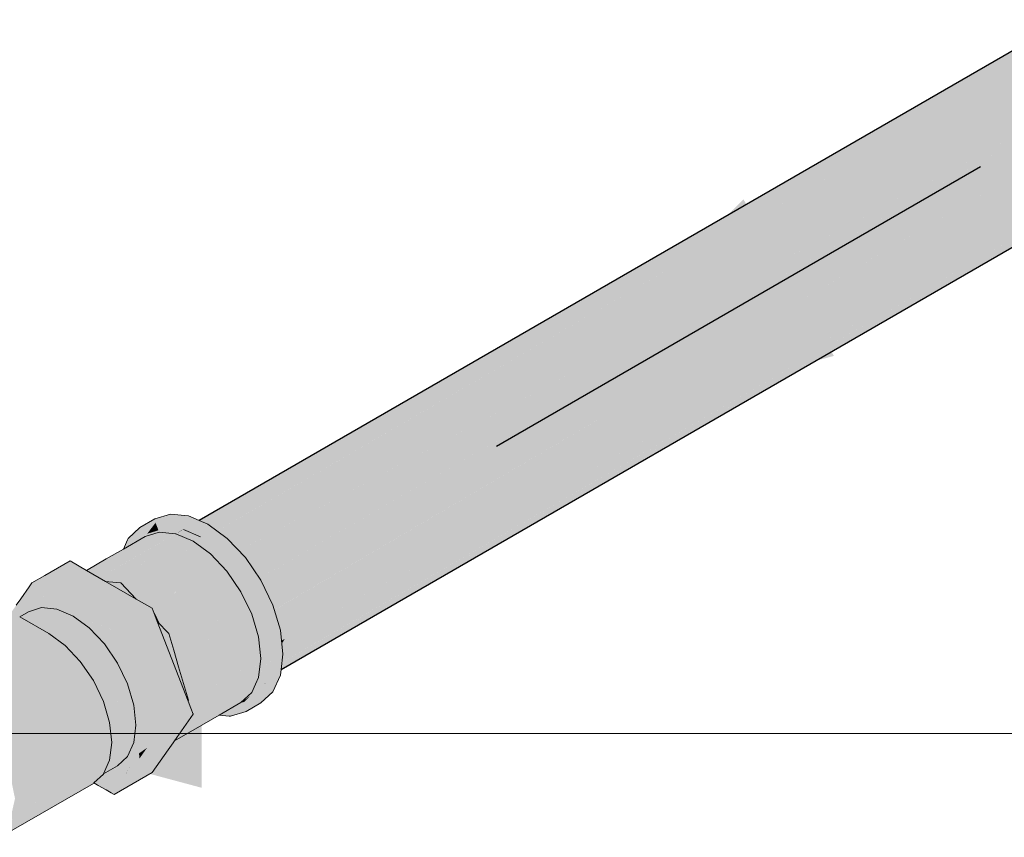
# Model space of a CAD drawing. Header units: millimetres. Extents: x 2 to 902, y -447 to 199.
# Tile 274 of 656: x 95.532 to 96.236, y 38.44 to 39.025. Entities that reach past the tile are written whole.
import ezdxf

# ---------------------------------------------------------------- set-up
doc = ezdxf.new("R2010")
doc.units = ezdxf.units.MM
doc.header["$MEASUREMENT"] = 0
for name, color, linetype, lineweight in [('AF-Condutos', 4, 'Continuous', 25), ('AF-Registro', 9, 'Continuous', 18), ('AF-Sentido conduto', 9, 'Continuous', 30), ('Cotas', 1, 'Continuous', 0)]:
    doc.layers.add(name, color=color, linetype=linetype, lineweight=lineweight)

msp = doc.modelspace()

# ---------------------------------------------------------------- hatches: boundary and pattern name
at = {"layer": 'AF-Condutos', "linetype": 'Continuous'}
for points in [[(96.28352, 39.02488), (95.66026, 38.66652), (95.66173, 38.66589)], [(96.24748, 38.99181), (96.24471, 38.99021), (95.67504, 38.66023), (96.24457, 38.98904), (95.67305, 38.65908), (95.67332, 38.65888), (96.24192, 38.96733), (96.24965, 38.97153), (96.31855, 39.0089), (96.30064, 39.02142), (96.24759, 38.99079), (96.30064, 39.02142), (96.28352, 39.02488), (96.24625, 39.00336)], [(96.27014, 39.01869), (96.24652, 39.00506), (96.24609, 39.00481), (95.66019, 38.66654), (95.66026, 38.66652), (96.24624, 39.00344), (96.24633, 39.0035)], [(95.67476, 38.65967), (95.67332, 38.65888), (95.68038, 38.65373), (95.68851, 38.64515), (95.69054, 38.64632), (96.31855, 39.0089)], [(95.68871, 38.64494), (96.33414, 38.98951), (96.31855, 39.0089), (95.68851, 38.64515)], [(96.24748, 38.99181), (96.24628, 39.00308), (96.24625, 39.00336), (95.66174, 38.66588), (95.66206, 38.66575), (96.24472, 38.99027)], [(95.6631, 38.66633), (95.66206, 38.66575), (95.66649, 38.66386), (95.67304, 38.65909), (95.67502, 38.66024), (96.24748, 38.99181)], [(95.68966, 38.64544), (95.68871, 38.64494), (95.69334, 38.64006), (95.70339, 38.62534), (95.7059, 38.6268), (96.33414, 38.98951)], [(95.70354, 38.62513), (96.34473, 38.96658), (96.33414, 38.98951), (95.70339, 38.62534)], [(96.33414, 38.9152), (96.34473, 38.9259), (96.34847, 38.94408), (96.34473, 38.96658), (96.25879, 38.92081), (96.22689, 38.90383), (95.71758, 38.60456), (96.22931, 38.90359), (95.71758, 38.60456), (95.71454, 38.60279), (95.71456, 38.60275), (95.71762, 38.60451), (96.23471, 38.90306), (96.26263, 38.91918), (96.23471, 38.90306), (95.70737, 38.5986), (96.26652, 38.89991), (96.28478, 38.90975), (96.26652, 38.89991), (96.26767, 38.8998), (96.27119, 38.89945), (96.28722, 38.90871), (96.27119, 38.89945), (96.26767, 38.8998), (96.26652, 38.89991), (95.71112, 38.5761), (96.29293, 38.89731), (96.30212, 38.90238), (96.29293, 38.89731), (95.71946, 38.56493), (96.2933, 38.89727), (95.71946, 38.5649), (96.29487, 38.89712), (96.30319, 38.90192), (96.29487, 38.89712), (95.71946, 38.5649), (95.71945, 38.56481), (96.30131, 38.89648), (96.30758, 38.90005), (96.30138, 38.89647), (95.71886, 38.55996), (96.30166, 38.89644), (96.30777, 38.89997)], [(95.71757, 38.60459), (96.22689, 38.90383), (95.70679, 38.62686), (95.70375, 38.62524), (95.70354, 38.62513), (95.70445, 38.62379), (95.70696, 38.61857), (95.71072, 38.61074), (95.70693, 38.62017), (95.71072, 38.61074), (95.71299, 38.60602), (95.71021, 38.61536), (95.71299, 38.60602), (95.71403, 38.60251), (95.71453, 38.6028)], [(95.7203, 38.58145), (96.26652, 38.89991), (95.71668, 38.60362), (95.71411, 38.60223), (95.71548, 38.59765), (95.71836, 38.58796), (95.71913, 38.58077)], [(96.30758, 38.90005), (95.71945, 38.56481), (95.71886, 38.55997)], [(95.72074, 38.56567), (96.29293, 38.89731), (95.72152, 38.58184), (95.71939, 38.57825), (95.71941, 38.57811), (95.72018, 38.57086), (95.71946, 38.56493)], [(95.72152, 38.58184), (95.71915, 38.58053), (95.71939, 38.57825)]]:
    msp.add_hatch(color=151, dxfattribs=at).paths.add_polyline_path(points)
at = {"layer": 'AF-Registro', "linetype": 'Continuous'}
for points in [[(95.61788, 38.66148), (95.62155, 38.65512), (95.62901, 38.66491), (95.63012, 38.66205), (95.63109, 38.65953), (95.63705, 38.66136), (95.63109, 38.65953), (95.627, 38.65826), (95.62301, 38.65703), (95.62545, 38.65737), (95.6316, 38.65822), (95.6433, 38.65706), (95.63752, 38.66132), (95.6433, 38.65706), (95.63907, 38.66116), (95.63843, 38.66179), (95.63907, 38.66116), (95.6433, 38.65706), (95.64357, 38.65695), (95.64381, 38.65709), (95.64899, 38.6601), (95.64875, 38.6602), (95.64207, 38.66304), (95.64253, 38.66082), (95.6421, 38.66292), (95.64195, 38.66363), (95.64207, 38.66304), (95.64875, 38.6602), (95.64899, 38.6601), (95.64912, 38.66017), (95.64955, 38.6604), (95.65537, 38.66376), (95.64955, 38.6604), (95.65585, 38.65772), (95.68038, 38.65373), (95.66649, 38.66386), (95.66019, 38.66654), (95.65259, 38.66977), (95.63964, 38.67106), (95.62852, 38.66762)], [(95.60896, 38.6527), (95.60599, 38.64613), (95.60897, 38.64786), (95.60923, 38.64801), (95.61221, 38.64973), (95.61237, 38.64981), (95.61482, 38.65123), (95.60983, 38.65297), (95.60934, 38.65282), (95.60983, 38.65297), (95.61482, 38.65123), (95.6159, 38.65484), (95.61385, 38.64797), (95.62155, 38.65512), (95.62084, 38.65636), (95.61788, 38.66148), (95.60935, 38.65357)], [(95.62761, 38.65861), (95.62801, 38.65857), (95.63109, 38.65953), (95.63075, 38.66043), (95.62805, 38.65887), (95.63075, 38.66043), (95.62901, 38.66491), (95.62445, 38.65893), (95.62301, 38.65703), (95.627, 38.65826), (95.62801, 38.65857)], [(95.64381, 38.65709), (95.65472, 38.65766), (95.65585, 38.65772), (95.6504, 38.66004), (95.64955, 38.6604), (95.64914, 38.66016), (95.64901, 38.66009)], [(95.62251, 38.65541), (95.62155, 38.65512), (95.60599, 38.64613), (95.59366, 38.63901), (95.57953, 38.63086), (95.58159, 38.62967), (95.58171, 38.6296), (95.58848, 38.63421), (95.58171, 38.6296), (95.58178, 38.62956), (95.58712, 38.63295), (95.58178, 38.62956), (95.58187, 38.62951), (95.58594, 38.63185), (95.60522, 38.64444), (95.58594, 38.63185), (95.60434, 38.64248), (95.58187, 38.62951), (95.58468, 38.62789), (95.58729, 38.62638), (95.621, 38.60692), (95.62361, 38.60541), (95.6266, 38.60368), (95.62755, 38.60126), (95.62763, 38.60104), (95.62839, 38.60037), (95.62979, 38.60184), (95.62614, 38.60487), (95.62979, 38.60184), (95.62839, 38.60037), (95.62984, 38.60182), (95.66972, 38.6416), (95.6684, 38.64257), (95.62193, 38.61574), (95.61669, 38.61271), (95.65585, 38.65172), (95.64449, 38.65655), (95.60414, 38.62187), (95.59159, 38.62721), (95.59949, 38.63177), (95.6433, 38.65706), (95.6329, 38.65809), (95.63272, 38.65811), (95.60044, 38.63385), (95.63374, 38.65888), (95.6316, 38.65822), (95.62323, 38.65564)], [(95.64367, 38.65702), (95.6433, 38.65706), (95.59645, 38.62999), (95.59159, 38.62721), (95.59186, 38.62709), (95.5966, 38.62983)], [(95.6437, 38.65702), (95.59186, 38.62709), (95.60414, 38.62187)], [(95.60414, 38.62187), (95.64449, 38.65655), (95.6436, 38.65693)], [(95.62301, 38.65703), (95.62155, 38.65512), (95.6316, 38.65822)], [(95.64357, 38.65695), (95.65585, 38.65172), (95.65585, 38.65582), (95.64411, 38.65698), (95.6437, 38.65702)], [(95.64367, 38.65702), (95.64779, 38.65938), (95.64875, 38.6602)], [(95.6437, 38.65702), (95.64411, 38.65698), (95.64827, 38.65725), (95.65472, 38.65766), (95.64818, 38.65732), (95.64381, 38.65709)], [(95.64411, 38.65698), (95.64935, 38.65646), (95.65585, 38.65582), (95.65585, 38.65718), (95.65585, 38.65172), (95.6684, 38.64257), (95.66974, 38.64759), (95.6706, 38.64808), (95.67342, 38.64971), (95.6613, 38.65487), (95.65762, 38.65643), (95.6613, 38.65487), (95.67342, 38.64971), (95.65993, 38.65586), (95.67342, 38.64971), (95.68038, 38.65373), (95.65782, 38.6574), (95.65585, 38.65772), (95.65475, 38.65765), (95.64828, 38.65724)], [(95.64901, 38.66009), (95.64779, 38.65938), (95.65585, 38.65172), (95.6613, 38.65487)], [(95.67247, 38.64672), (95.69334, 38.64006), (95.68038, 38.65373), (95.6706, 38.64808), (95.66974, 38.64759), (95.66932, 38.64599), (95.6684, 38.64257), (95.67395, 38.63921), (95.6827, 38.63391), (95.68725, 38.62267), (95.69014, 38.61552), (95.69265, 38.61697), (95.69381, 38.61764), (95.69804, 38.61508), (95.71299, 38.60602), (95.70445, 38.62379), (95.69559, 38.61867), (95.68775, 38.63013), (95.68632, 38.63223), (95.68775, 38.63013), (95.69559, 38.61867), (95.69809, 38.62011), (95.68686, 38.63198), (95.68554, 38.63336), (95.68686, 38.63198), (95.69809, 38.62011), (95.70445, 38.62379), (95.69334, 38.64006), (95.68447, 38.63493), (95.6842, 38.63478), (95.68679, 38.63627), (95.67385, 38.64571), (95.68679, 38.63627), (95.69334, 38.64006), (95.67308, 38.64652)], [(95.62427, 38.61987), (95.65731, 38.6511), (95.65585, 38.65172), (95.62391, 38.61991), (95.61669, 38.61271)], [(95.61669, 38.61271), (95.6684, 38.64257), (95.65705, 38.65085)], [(95.62839, 38.60037), (95.69198, 38.61768), (95.6801, 38.63022), (95.66951, 38.64139)], [(95.6801, 38.63022), (95.69014, 38.61552), (95.6827, 38.63391), (95.6684, 38.64257)], [(95.44442, 38.61436), (95.39455, 38.59686), (95.49188, 38.58991), (95.49776, 38.58949), (95.4995, 38.58937), (95.50523, 38.58896), (95.50467, 38.59097), (95.49972, 38.60889), (95.49912, 38.60895), (95.4982, 38.60904), (95.49912, 38.60895), (95.49972, 38.60889), (95.49924, 38.61063), (95.49972, 38.60889), (95.50468, 38.59097), (95.4998, 38.60888), (95.49935, 38.61052), (95.49981, 38.60888), (95.49999, 38.60886), (95.49981, 38.60888), (95.5048, 38.59101), (95.50669, 38.59159), (95.50242, 38.60261), (95.50116, 38.60874), (95.50113, 38.60887), (95.50129, 38.60873), (95.51773, 38.59499), (95.50643, 38.60822), (95.51773, 38.59499), (95.52273, 38.59654), (95.51773, 38.59499), (95.50129, 38.60873), (95.51719, 38.59483), (95.51988, 38.59247), (95.51719, 38.59483), (95.50128, 38.60873), (95.51649, 38.59461), (95.50128, 38.60873), (95.50113, 38.60887), (95.50117, 38.60874), (95.50681, 38.59163), (95.50669, 38.59159), (95.50753, 38.58943), (95.50669, 38.59159), (95.5048, 38.59101), (95.4998, 38.60888), (95.50468, 38.59097), (95.50523, 38.58896), (95.49188, 38.58991), (95.48345, 38.54589), (95.48339, 38.54557), (95.48373, 38.54577), (95.48463, 38.54629), (95.48931, 38.54899), (95.51088, 38.56145), (95.50798, 38.57555), (95.51088, 38.56145), (95.51702, 38.56499), (95.51252, 38.57657), (95.51116, 38.58008), (95.51252, 38.57657), (95.51702, 38.56499), (95.48931, 38.54899), (95.48339, 38.54557), (95.48571, 38.54388), (95.49504, 38.53707), (95.51752, 38.56369), (95.49504, 38.53707), (95.5059, 38.52561), (95.52238, 38.49706), (95.53953, 38.50696), (95.53775, 38.50593), (95.54056, 38.50431), (95.53775, 38.50593), (95.52238, 38.49706), (95.54095, 38.50331), (95.54157, 38.50373), (95.54095, 38.50331), (95.5418, 38.5036), (95.52238, 38.49706), (95.52842, 38.46757), (95.52688, 38.48192), (95.52842, 38.46757), (95.52424, 38.44917), (95.52934, 38.45642), (95.52688, 38.455), (95.57643, 38.48361), (95.57296, 38.48561), (95.56631, 38.48945), (95.55912, 38.4936), (95.55311, 38.49706), (95.55912, 38.4936), (95.56631, 38.48945), (95.57296, 38.48561), (95.57643, 38.48361), (95.52934, 38.45642), (95.52742, 38.45368), (95.52816, 38.45175), (95.52895, 38.44974), (95.52816, 38.45175), (95.52742, 38.45368), (95.52424, 38.44917), (95.52302, 38.44743), (95.52267, 38.44693), (95.52238, 38.44506), (95.52902, 38.44955), (95.57799, 38.4827), (95.52309, 38.44554), (95.58273, 38.47997), (95.52309, 38.44554), (95.52238, 38.44506), (95.52244, 38.4466), (95.52238, 38.44652), (95.52129, 38.44496), (95.52065, 38.44406), (95.51943, 38.44231), (95.51769, 38.43984), (95.58451, 38.47842), (95.58279, 38.47993), (95.58292, 38.48008), (95.58279, 38.47993), (95.58451, 38.47842), (95.58486, 38.47874), (95.59167, 38.48506), (95.59171, 38.48515), (95.59617, 38.495), (95.59771, 38.50757), (95.59617, 38.52192), (95.59167, 38.53706), (95.53507, 38.51847), (95.51523, 38.51196), (95.53507, 38.51847), (95.5335, 38.52251), (95.52926, 38.53344), (95.52747, 38.53806), (95.52557, 38.54294), (95.52184, 38.55255), (95.51977, 38.55789), (95.52184, 38.55255), (95.52557, 38.54294), (95.52747, 38.53806), (95.52926, 38.53344), (95.5335, 38.52251), (95.53507, 38.51847), (95.59167, 38.53706), (95.58451, 38.55196), (95.57518, 38.56561), (95.56432, 38.57707), (95.55267, 38.58557), (95.51682, 38.58813), (95.50779, 38.58878), (95.51945, 38.59186), (95.50779, 38.58878), (95.5155, 38.58823), (95.51784, 38.58958), (95.52035, 38.59103), (95.52086, 38.59132), (95.52206, 38.59202), (95.52712, 38.59493), (95.52206, 38.59202), (95.52086, 38.59132), (95.52035, 38.59103), (95.51784, 38.58958), (95.5155, 38.58823), (95.51682, 38.58813), (95.52402, 38.58762), (95.55267, 38.58557), (95.53179, 38.59763), (95.52987, 38.59874), (95.52589, 38.60103), (95.50934, 38.60794), (95.52589, 38.60103), (95.51489, 38.60739), (95.49962, 38.6162), (95.49925, 38.61079), (95.49855, 38.61257), (95.49825, 38.61154), (95.49753, 38.6091), (95.49825, 38.61154), (95.49855, 38.61257), (95.49673, 38.61726), (95.49855, 38.61257), (95.49925, 38.61079), (95.49962, 38.6162), (95.49654, 38.61798), (95.49652, 38.6178), (95.49603, 38.61361), (95.49652, 38.61782), (95.49585, 38.61377), (95.49552, 38.6093), (95.49585, 38.61377), (95.49537, 38.60932), (95.49412, 38.59753), (95.49537, 38.60932), (95.49511, 38.60934), (95.49341, 38.59911), (95.49275, 38.60958), (95.48848, 38.61), (95.48718, 38.61013), (95.46786, 38.61204), (95.48718, 38.61013), (95.48848, 38.61), (95.49275, 38.60958), (95.48587, 38.61577), (95.49275, 38.60958), (95.49341, 38.59911), (95.49511, 38.60934), (95.49537, 38.60932), (95.49585, 38.61377), (95.49227, 38.61709), (95.49585, 38.61377), (95.49652, 38.61782), (95.49646, 38.61796), (95.49654, 38.61798), (95.49643, 38.61804), (95.48272, 38.62596), (95.48073, 38.62711), (95.46384, 38.63686), (95.42772, 38.61601), (95.39455, 38.59686)], [(95.55959, 38.62627), (95.54056, 38.6219), (95.55772, 38.61826), (95.62006, 38.60507), (95.6266, 38.60368), (95.61842, 38.60679), (95.6266, 38.60368), (95.61505, 38.61035), (95.56984, 38.62526), (95.61505, 38.61035), (95.59324, 38.62295), (95.57953, 38.63086), (95.56781, 38.63763), (95.54981, 38.62724), (95.54056, 38.6219)], [(95.58729, 38.62638), (95.57989, 38.62836), (95.62839, 38.60037)], [(95.52779, 38.60372), (95.52589, 38.60103), (95.52958, 38.5989), (95.52987, 38.59874), (95.53302, 38.59991), (95.54018, 38.60256), (95.53285, 38.60003), (95.54018, 38.60256), (95.54056, 38.6027), (95.53977, 38.60299), (95.54056, 38.6027), (95.54023, 38.60251), (95.54056, 38.60216), (95.54023, 38.60251), (95.54056, 38.6027), (95.54019, 38.60255), (95.53321, 38.59977), (95.54018, 38.60256), (95.53302, 38.59991), (95.52987, 38.59874), (95.53179, 38.59763), (95.53422, 38.59903), (95.53812, 38.60129), (95.54056, 38.60204), (95.54065, 38.60207), (95.54659, 38.60425), (95.54056, 38.60204), (95.54744, 38.60416), (95.54858, 38.60453), (95.55219, 38.60569), (95.54845, 38.60473), (95.55219, 38.60569), (95.54926, 38.60693), (95.54789, 38.60555), (95.54764, 38.60592), (95.54789, 38.60555), (95.54926, 38.60693), (95.55219, 38.60569), (95.54859, 38.60452), (95.54744, 38.60416), (95.54894, 38.60402), (95.55545, 38.60337), (95.55227, 38.60565), (95.55545, 38.60337), (95.5583, 38.60309), (95.56801, 38.59896), (95.56996, 38.59813), (95.57531, 38.59628), (95.58159, 38.59411), (95.58877, 38.59162), (95.59738, 38.58865), (95.58875, 38.59168), (95.59738, 38.58865), (95.59935, 38.58795), (95.59722, 38.58918), (95.58862, 38.59194), (95.58151, 38.59422), (95.58862, 38.59194), (95.59722, 38.58918), (95.58858, 38.59203), (95.58139, 38.5944), (95.57515, 38.59645), (95.58139, 38.5944), (95.58858, 38.59203), (95.59722, 38.58918), (95.58855, 38.59208), (95.58133, 38.59449), (95.58855, 38.59208), (95.59722, 38.58918), (95.58715, 38.595), (95.57696, 38.60088), (95.57501, 38.5966), (95.56958, 38.59841), (95.56859, 38.59913), (95.56958, 38.59841), (95.57501, 38.5966), (95.5722, 38.59956), (95.57175, 38.60004), (95.56995, 38.60194), (95.56392, 38.60253), (95.54758, 38.61445), (95.56392, 38.60253), (95.56995, 38.60194), (95.57175, 38.60004), (95.5722, 38.59956), (95.57501, 38.5966), (95.57696, 38.60088), (95.5762, 38.60132), (95.5637, 38.60854), (95.54056, 38.6219), (95.54507, 38.61628), (95.55432, 38.60478), (95.55335, 38.60599), (95.5511, 38.60878), (95.54848, 38.60727), (95.54721, 38.60654), (95.54848, 38.60727), (95.5511, 38.60878), (95.54507, 38.61628), (95.54264, 38.61806), (95.54507, 38.61628), (95.54056, 38.6219), (95.54105, 38.61922), (95.54599, 38.60833), (95.54374, 38.60453), (95.54599, 38.60833), (95.54105, 38.61922), (95.54056, 38.6219), (95.54056, 38.61957), (95.54196, 38.61422), (95.54279, 38.60969), (95.54196, 38.61422), (95.54167, 38.61464), (95.54196, 38.61422), (95.54056, 38.61957), (95.54056, 38.61627), (95.54056, 38.61064), (95.54056, 38.60484), (95.54056, 38.61627), (95.54056, 38.6219), (95.5398, 38.61738), (95.54056, 38.6219), (95.53898, 38.61859), (95.53776, 38.60512), (95.53898, 38.61859), (95.53429, 38.60878), (95.53279, 38.60561), (95.53082, 38.60151), (95.53279, 38.60561), (95.53429, 38.60878), (95.53898, 38.61859), (95.54056, 38.6219), (95.53861, 38.61912), (95.5326, 38.61057), (95.52935, 38.60595), (95.52946, 38.6025), (95.52935, 38.60595)], [(95.62006, 38.60507), (95.54056, 38.6219), (95.59935, 38.58795), (95.62322, 38.60173), (95.6266, 38.60368)], [(95.59557, 38.62272), (95.59324, 38.62295), (95.59468, 38.62211), (95.5952, 38.62182), (95.59575, 38.6215), (95.60156, 38.61814), (95.60435, 38.61653), (95.61505, 38.61035), (95.60414, 38.62187)], [(95.65099, 38.55332), (95.70419, 38.56919), (95.70269, 38.58317), (95.70252, 38.5848), (95.64614, 38.56962), (95.69737, 38.60107), (95.63844, 38.58567), (95.69962, 38.60166), (95.69014, 38.61552), (95.68919, 38.61692), (95.62839, 38.60037)], [(95.70235, 38.53788), (95.69014, 38.53632), (95.69381, 38.52996), (95.70445, 38.53611), (95.71299, 38.54402), (95.71836, 38.55587), (95.71886, 38.55996), (95.72018, 38.57086), (95.71112, 38.55549), (95.72018, 38.57086), (95.70954, 38.56472), (95.70822, 38.55382), (95.70767, 38.5535), (95.70765, 38.55336), (95.70767, 38.5535), (95.70822, 38.55382), (95.70883, 38.55885), (95.70954, 38.56472), (95.7104, 38.56522), (95.72018, 38.57086), (95.71081, 38.57911), (95.70872, 38.58094), (95.7098, 38.57086), (95.71019, 38.56722), (95.7098, 38.57086), (95.70872, 38.58094), (95.70931, 38.56689), (95.70872, 38.58094), (95.70772, 38.58182), (95.70872, 38.58094), (95.72018, 38.57086), (95.71836, 38.58796), (95.70857, 38.58231), (95.70922, 38.58269), (95.70814, 38.58631), (95.7074, 38.58879), (95.70814, 38.58631), (95.70922, 38.58269), (95.71836, 38.58796), (95.70706, 38.59637), (95.70461, 38.59819), (95.70235, 38.59988), (95.70461, 38.59819), (95.71836, 38.58796), (95.71299, 38.60602), (95.70385, 38.60074), (95.70412, 38.6009), (95.70329, 38.60262), (95.70109, 38.60722), (95.70329, 38.60262), (95.70412, 38.6009), (95.71299, 38.60602), (95.69993, 38.61393), (95.69701, 38.6157), (95.69381, 38.61764), (95.69014, 38.61552), (95.69785, 38.59947), (95.70269, 38.58317), (95.70435, 38.56772), (95.70269, 38.55418), (95.70908, 38.56499), (95.70533, 38.55864), (95.70269, 38.55418), (95.70536, 38.55829), (95.70893, 38.56378), (95.70828, 38.55843), (95.70814, 38.55733), (95.70771, 38.55385), (95.70814, 38.55733), (95.70828, 38.55843), (95.7066, 38.55392), (95.70596, 38.55252), (95.7066, 38.55392), (95.70828, 38.55843), (95.70893, 38.56378), (95.70269, 38.55418), (95.70052, 38.54937), (95.70512, 38.55203), (95.70223, 38.55036), (95.70052, 38.54937), (95.7022, 38.55013), (95.70052, 38.54937), (95.70211, 38.54945), (95.70217, 38.5499), (95.70211, 38.54945), (95.70521, 38.55086), (95.70557, 38.55164), (95.70726, 38.55013), (95.70717, 38.55021), (95.70612, 38.55115), (95.70557, 38.55164), (95.70521, 38.55086), (95.70478, 38.54991), (95.70521, 38.55086), (95.70211, 38.54945), (95.70441, 38.54957), (95.70465, 38.54962), (95.70463, 38.54958), (95.70659, 38.54967), (95.70721, 38.5497), (95.70772, 38.54973), (95.70434, 38.54759), (95.70717, 38.54938), (95.70721, 38.5497), (95.70659, 38.54967), (95.70463, 38.54958), (95.70211, 38.54945), (95.70182, 38.54705), (95.70172, 38.54622), (95.70377, 38.54768), (95.70172, 38.54622), (95.70182, 38.54705), (95.70211, 38.54945), (95.70052, 38.54937), (95.69785, 38.54347), (95.70168, 38.5459), (95.70349, 38.54705), (95.70329, 38.54662), (95.70293, 38.54582), (95.70329, 38.54662), (95.70349, 38.54705), (95.69785, 38.54347), (95.69014, 38.53632), (95.69873, 38.54238), (95.70042, 38.54027), (95.69933, 38.54163), (95.69873, 38.54238), (95.69742, 38.54053), (95.69873, 38.54238), (95.69671, 38.54096), (95.69636, 38.54018), (95.69671, 38.54096), (95.69487, 38.53905), (95.69559, 38.53947), (95.69619, 38.53982), (95.69559, 38.53947), (95.69487, 38.53905), (95.69253, 38.53663), (95.69489, 38.53693), (95.69915, 38.53747)], [(95.53179, 38.59763), (95.53286, 38.59701), (95.53396, 38.59638), (95.53967, 38.59308), (95.54032, 38.59271), (95.5583, 38.60309), (95.54744, 38.60416), (95.53812, 38.60129)], [(95.5583, 38.60309), (95.53878, 38.59182), (95.55044, 38.58686), (95.58161, 38.58963), (95.56996, 38.59813)], [(95.61386, 38.51086), (95.61597, 38.51105), (95.61675, 38.52172), (95.61554, 38.523), (95.61675, 38.52172), (95.61597, 38.51105), (95.62029, 38.51143), (95.62602, 38.51194), (95.62402, 38.51405), (95.61746, 38.52098), (95.62402, 38.51405), (95.62602, 38.51194), (95.62702, 38.51203), (95.62554, 38.51511), (95.61685, 38.52304), (95.62554, 38.51511), (95.62702, 38.51203), (95.62875, 38.51219), (95.62522, 38.51579), (95.62875, 38.51219), (95.61719, 38.54198), (95.61091, 38.55817), (95.61055, 38.55909), (95.60545, 38.57224), (95.6047, 38.56527), (95.60545, 38.57224), (95.60043, 38.58517), (95.59935, 38.58795), (95.59738, 38.58863), (95.58878, 38.59161), (95.58159, 38.5941), (95.5819, 38.59365), (95.58889, 38.59139), (95.58909, 38.59096), (95.58889, 38.59139), (95.5819, 38.59365), (95.58248, 38.59281), (95.58967, 38.58975), (95.59812, 38.58615), (95.58967, 38.58975), (95.58248, 38.59281), (95.58515, 38.58889), (95.59064, 38.58773), (95.59168, 38.58558), (95.59064, 38.58773), (95.58515, 38.58889), (95.58766, 38.58522), (95.59411, 38.58051), (95.60136, 38.57523), (95.59411, 38.58051), (95.59576, 38.57708), (95.59411, 38.58051), (95.58766, 38.58522), (95.58515, 38.58889), (95.58248, 38.59281), (95.5819, 38.59365), (95.58159, 38.5941), (95.57531, 38.59628), (95.57599, 38.59557), (95.57531, 38.59628), (95.56996, 38.59813), (95.58161, 38.58963), (95.55085, 38.5869), (95.55044, 38.58686), (95.56209, 38.57836), (95.56235, 38.57851), (95.56256, 38.57836), (95.59248, 38.57816), (95.59808, 38.57225), (95.59248, 38.57816), (95.59384, 38.57617), (95.59839, 38.57162), (95.60414, 38.56585), (95.59839, 38.57162), (95.59384, 38.57617), (95.59885, 38.57066), (95.59384, 38.57617), (95.59659, 38.57214), (95.59705, 38.57148), (95.5995, 38.5693), (95.59705, 38.57148), (95.59729, 38.57112), (95.5997, 38.56887), (95.60459, 38.56433), (95.59963, 38.56903), (95.60459, 38.56433), (95.5997, 38.56887), (95.59729, 38.57112), (95.59975, 38.56878), (95.59729, 38.57112), (95.6018, 38.56452), (95.60884, 38.54986), (95.60892, 38.54969), (95.60661, 38.55748), (95.60664, 38.55742), (95.60466, 38.56411), (95.60664, 38.55742), (95.60661, 38.55748), (95.60892, 38.54969), (95.60896, 38.54961), (95.61265, 38.54193), (95.61275, 38.54174), (95.6118, 38.54987), (95.61186, 38.54979), (95.6118, 38.54987), (95.61275, 38.54174), (95.61278, 38.54167), (95.61275, 38.54174), (95.61368, 38.53372), (95.623, 38.52041), (95.61368, 38.53372), (95.61275, 38.54174), (95.61265, 38.54193), (95.60896, 38.54961), (95.59515, 38.52534), (95.59551, 38.52412), (95.61345, 38.53448), (95.61351, 38.53396), (95.61386, 38.53072), (95.61393, 38.53006), (95.61499, 38.52931), (95.62427, 38.51777), (95.61597, 38.52809), (95.6163, 38.52487), (95.61597, 38.52809), (95.61499, 38.52931), (95.61393, 38.53006), (95.6151, 38.52893), (95.61545, 38.52775), (95.61579, 38.52662), (95.61545, 38.52775), (95.6151, 38.52893), (95.61393, 38.53006), (95.61426, 38.52695), (95.61565, 38.52553), (95.61428, 38.52676), (95.61445, 38.52523), (95.61457, 38.52402), (95.61499, 38.52013), (95.6155, 38.52427), (95.61537, 38.52319), (95.61499, 38.52013)], [(95.656, 38.52792), (95.65429, 38.53234), (95.65237, 38.53727), (95.63024, 38.59432), (95.6266, 38.60368), (95.62322, 38.60173), (95.59935, 38.58795), (95.65069, 38.53355), (95.65542, 38.52854), (95.65069, 38.53355), (95.59935, 38.58795), (95.62875, 38.51219), (95.64536, 38.52178), (95.65566, 38.52772)], [(95.62839, 38.60037), (95.62763, 38.60104), (95.62773, 38.60078)], [(95.62946, 38.59632), (95.63024, 38.59432), (95.63238, 38.59206), (95.62839, 38.60037), (95.62775, 38.60074), (95.62777, 38.60069), (95.62894, 38.59765)], [(95.65099, 38.57242), (95.69785, 38.59947), (95.69737, 38.60107), (95.65088, 38.57253), (95.64614, 38.56962)], [(95.64614, 38.56962), (95.70223, 38.58472), (95.69785, 38.59947)], [(95.65264, 38.53787), (95.64909, 38.54982), (95.64554, 38.56177), (95.64199, 38.57372), (95.63844, 38.58567), (95.63024, 38.59432), (95.63448, 38.58338), (95.63752, 38.57555), (95.63878, 38.5723), (95.64224, 38.56338), (95.64316, 38.56102), (95.64394, 38.559), (95.64762, 38.54953), (95.64809, 38.54831), (95.65216, 38.53783), (95.65237, 38.53727)], [(95.56311, 38.57836), (95.56256, 38.57836), (95.56432, 38.57707), (95.57361, 38.56727), (95.57593, 38.56861), (95.59248, 38.57816)], [(95.57405, 38.5668), (95.6018, 38.56452), (95.59248, 38.57816), (95.57361, 38.56727)], [(95.69014, 38.53632), (95.69088, 38.53701), (95.69699, 38.54268), (95.69785, 38.54347), (95.69976, 38.54525), (95.67058, 38.52773), (95.69824, 38.54433), (95.69841, 38.54473), (95.69959, 38.54732), (95.70052, 38.54937), (95.70223, 38.55316), (95.6803, 38.5377), (95.70223, 38.55316), (95.70261, 38.554), (95.70269, 38.55418), (95.70963, 38.56951), (95.65889, 38.52889), (95.65518, 38.52675), (95.65465, 38.526), (95.66061, 38.52872), (95.65465, 38.526), (95.65166, 38.52174), (95.65098, 38.52077), (95.64648, 38.51438), (95.66414, 38.52837), (95.64648, 38.51438), (95.64618, 38.51395), (95.64614, 38.51362), (95.6667, 38.52811), (95.65017, 38.51646), (95.65209, 38.51706), (95.65017, 38.51646), (95.64614, 38.51362), (95.65362, 38.51753), (95.67272, 38.52752), (95.65362, 38.51753), (95.64614, 38.51362), (95.64582, 38.51344), (95.64559, 38.51311), (95.64354, 38.51019), (95.64281, 38.50916), (95.65933, 38.5193), (95.64281, 38.50916), (95.64262, 38.50889), (95.66217, 38.52017), (95.67457, 38.52733)], [(95.65099, 38.55332), (95.64329, 38.56935), (95.65013, 38.54632)], [(95.70435, 38.56772), (95.70454, 38.5693), (95.65099, 38.55332), (95.65099, 38.54084), (95.65252, 38.53688), (95.65532, 38.52968), (95.65582, 38.5284), (95.65586, 38.52829), (95.65588, 38.52823), (95.6568, 38.52906), (95.70435, 38.56772), (95.67006, 38.54792), (95.65264, 38.53787)], [(95.57405, 38.5668), (95.57518, 38.56561), (95.57439, 38.56678)], [(95.57439, 38.56678), (95.57518, 38.56561), (95.58325, 38.55381), (95.58526, 38.55497), (95.6018, 38.56452)], [(95.58377, 38.55304), (95.60896, 38.54961), (95.6018, 38.56452), (95.58325, 38.55381)], [(95.65889, 38.52889), (95.70402, 38.56502), (95.70417, 38.56622), (95.70419, 38.56643), (95.65699, 38.52908), (95.6566, 38.52877), (95.656, 38.52792), (95.65603, 38.52784), (95.656, 38.52792), (95.65518, 38.52675), (95.65622, 38.52735)], [(95.6566, 38.52877), (95.70419, 38.56643), (95.70435, 38.56772), (95.6568, 38.52906), (95.65589, 38.52821)], [(95.58451, 38.55196), (95.5907, 38.53907), (95.59258, 38.54015), (95.60896, 38.54961), (95.58401, 38.55301), (95.58377, 38.55304)], [(95.59631, 38.52739), (95.60896, 38.54961), (95.59102, 38.53925), (95.5907, 38.53907), (95.59126, 38.53791), (95.59167, 38.53706), (95.59515, 38.52534)], [(95.61565, 38.52553), (95.59334, 38.54827), (95.59351, 38.54664), (95.59941, 38.54003)], [(95.65099, 38.55332), (95.65013, 38.54632), (95.65099, 38.54344)], [(95.70441, 38.54957), (95.70463, 38.54958), (95.70465, 38.54962)], [(95.70772, 38.54973), (95.70721, 38.5497), (95.70717, 38.54938)], [(95.69671, 38.54096), (95.69014, 38.53632), (95.69253, 38.53663)], [(95.59869, 38.51344), (95.61345, 38.53448), (95.59591, 38.52435), (95.59551, 38.52412), (95.59587, 38.52293), (95.59617, 38.52192), (95.59729, 38.51145)], [(95.59758, 38.50871), (95.61345, 38.50756), (95.61499, 38.52013), (95.61345, 38.53448), (95.59729, 38.51145), (95.59744, 38.51)], [(95.67475, 38.52744), (95.67457, 38.52733), (95.68174, 38.52662), (95.6827, 38.52652), (95.68204, 38.52689), (95.6827, 38.52652), (95.69381, 38.52996), (95.68707, 38.53157), (95.68242, 38.52725), (95.68707, 38.53157), (95.69381, 38.52996), (95.69086, 38.53508), (95.68677, 38.53438), (95.68341, 38.53244), (95.68095, 38.53102), (95.67817, 38.52941), (95.67782, 38.52921)], [(95.69086, 38.53508), (95.69014, 38.53632), (95.6801, 38.53323)], [(95.63807, 38.50241), (95.64161, 38.50745), (95.64262, 38.50889), (95.63844, 38.50647), (95.64262, 38.50889), (95.656, 38.52792), (95.62875, 38.51219), (95.62803, 38.50341), (95.63181, 38.50443), (95.62803, 38.50341), (95.62839, 38.50337), (95.63238, 38.50298), (95.62839, 38.50337), (95.62803, 38.50341), (95.62802, 38.50326), (95.62777, 38.50032), (95.6266, 38.4861)], [(95.6566, 38.52877), (95.65589, 38.52821), (95.656, 38.52792)], [(95.64614, 38.51362), (95.6459, 38.51355), (95.64582, 38.51344)], [(95.64614, 38.51362), (95.6461, 38.51383), (95.64605, 38.51377)], [(95.64614, 38.51362), (95.64618, 38.51395), (95.6461, 38.51383)], [(95.58715, 38.47741), (95.58799, 38.47693), (95.59356, 38.47371), (95.5937, 38.47485), (95.59356, 38.47371), (95.59722, 38.4716), (95.59798, 38.4733), (95.59371, 38.47492), (95.59798, 38.4733), (95.59722, 38.4716), (95.59935, 38.47037), (95.60132, 38.47388), (95.59935, 38.47037), (95.60139, 38.47326), (95.60788, 38.4825), (95.60751, 38.48374), (95.60748, 38.48387), (95.6073, 38.48445), (95.60134, 38.47367), (95.6073, 38.48445), (95.60728, 38.48452), (95.61157, 38.49216), (95.60693, 38.48572), (95.60094, 38.4774), (95.60693, 38.48572), (95.60656, 38.48694), (95.60693, 38.48572), (95.61157, 38.49216), (95.61207, 38.49629), (95.60649, 38.48718), (95.60565, 38.49), (95.60088, 38.47802), (95.60565, 38.49), (95.6056, 38.49017), (95.60073, 38.47938), (95.6056, 38.49017), (95.60565, 38.49), (95.60649, 38.48718), (95.61207, 38.49629), (95.60665, 38.49249), (95.6053, 38.4912), (95.6, 38.48617), (95.6053, 38.4912), (95.60521, 38.49148), (95.6053, 38.4912), (95.60665, 38.49249), (95.61207, 38.49629), (95.61157, 38.49216), (95.6073, 38.48445), (95.60748, 38.48387), (95.60751, 38.48374), (95.60788, 38.4825), (95.61134, 38.49028), (95.60788, 38.4825), (95.61091, 38.48681), (95.61755, 38.49626), (95.61717, 38.49985), (95.61705, 38.49979), (95.61215, 38.49696), (95.61705, 38.49979), (95.61717, 38.49987), (95.61667, 38.50453), (95.61665, 38.50467), (95.61646, 38.50455), (95.61664, 38.50473), (95.61641, 38.50692), (95.61664, 38.50473), (95.62427, 38.51179), (95.62007, 38.51141), (95.61597, 38.51105), (95.6163, 38.50792), (95.61597, 38.51105), (95.6132, 38.50549), (95.61446, 38.5062), (95.61637, 38.50729), (95.61446, 38.5062), (95.6132, 38.50549), (95.61314, 38.50498), (95.61312, 38.50488), (95.61265, 38.50103), (95.61254, 38.50007), (95.61265, 38.50103), (95.60744, 38.49423), (95.60498, 38.49227), (95.60501, 38.49215), (95.60498, 38.49227), (95.59979, 38.48814), (95.59984, 38.48771), (95.59444, 38.48088), (95.59984, 38.48771), (95.59979, 38.48814), (95.60497, 38.49229), (95.60744, 38.49423), (95.61265, 38.50103), (95.61312, 38.50488), (95.61314, 38.50498), (95.61304, 38.50489), (95.61314, 38.50498), (95.6132, 38.50549), (95.61597, 38.51105), (95.61499, 38.51096), (95.61386, 38.51086), (95.61345, 38.50756), (95.61228, 38.50497), (95.61168, 38.50362), (95.60896, 38.49761), (95.60484, 38.49273), (95.59978, 38.48821), (95.59484, 38.48421), (95.59978, 38.48821), (95.60484, 38.49273), (95.60896, 38.49761), (95.60459, 38.49357), (95.6018, 38.49098), (95.59962, 38.48972), (95.59969, 38.48903), (95.5997, 38.48897), (95.59969, 38.48903), (95.59962, 38.48972), (95.59521, 38.48717), (95.59489, 38.48458), (95.59337, 38.48317), (95.59486, 38.48434), (95.59337, 38.48317), (95.59489, 38.48458), (95.59521, 38.48717), (95.59228, 38.48548), (95.59187, 38.48524), (95.59167, 38.48506), (95.5916, 38.48492), (95.59167, 38.48506), (95.59076, 38.48421), (95.5912, 38.48404), (95.59076, 38.48421), (95.58784, 38.48151), (95.59041, 38.48228), (95.58784, 38.48151), (95.58486, 38.47874), (95.59002, 38.48143), (95.58897, 38.4791), (95.59002, 38.48143), (95.58486, 38.47874), (95.58715, 38.47741), (95.58805, 38.47707)], [(95.59635, 38.4965), (95.60896, 38.49761), (95.61345, 38.50756), (95.59651, 38.49778)], [(95.59863, 38.499), (95.61345, 38.50756), (95.59784, 38.50869), (95.59758, 38.50871), (95.59765, 38.50808), (95.59771, 38.50757), (95.59651, 38.49778)], [(95.62294, 38.50391), (95.59935, 38.47037), (95.6266, 38.4861), (95.62803, 38.50341), (95.62875, 38.51219), (95.62427, 38.51179), (95.61664, 38.50473), (95.61665, 38.50467), (95.61667, 38.50453), (95.61717, 38.49987)], [(95.61646, 38.50455), (95.61665, 38.50467), (95.61664, 38.50473)], [(95.62294, 38.50391), (95.61705, 38.49979), (95.62207, 38.50268)], [(95.62207, 38.50268), (95.61717, 38.49985), (95.61755, 38.49626)], [(95.6018, 38.49098), (95.60896, 38.49761), (95.59324, 38.48854), (95.59282, 38.48761), (95.59171, 38.48515)], [(95.59554, 38.48986), (95.60896, 38.49761), (95.59687, 38.49655), (95.59635, 38.4965), (95.59625, 38.49571), (95.59617, 38.495), (95.59324, 38.48854)], [(95.61157, 38.49216), (95.60728, 38.48452), (95.6073, 38.48445)], [(95.59187, 38.48524), (95.59171, 38.48515), (95.59167, 38.48506)]]:
    msp.add_hatch(color=254, dxfattribs=at).paths.add_polyline_path(points)
at = {"layer": 'AF-Sentido conduto', "linetype": 'Continuous'}
msp.add_hatch(color=7, dxfattribs=at).paths.add_polyline_path([(95.87304, 38.71959), (96.11452, 38.78429), (96.04981, 38.89636)])
at = {"layer": 'Cotas', "linetype": 'Continuous'}
msp.add_hatch(color=1, dxfattribs=at).paths.add_polyline_path([(95.51712, 38.5141), (95.66201, 38.47528), (95.66201, 38.55292)])

# ---------------------------------------------------------------- linework, layer by layer
at = {"layer": 'AF-Condutos'}
for p, q in [((96.24609, 39.00481), (95.66019, 38.66654)), ((95.71886, 38.55996), (96.30166, 38.89644))]:
    msp.add_line(p, q, dxfattribs=at)
at = {"layer": 'AF-Registro'}
for p, q in [((95.62852, 38.66762), (95.61788, 38.66148)), ((95.63964, 38.67106), (95.62852, 38.66762)), ((95.65259, 38.66977), (95.63964, 38.67106)), ((95.66019, 38.66654), (95.65259, 38.66977)), ((95.61788, 38.66148), (95.60935, 38.65357)), ((95.66649, 38.66386), (95.66019, 38.66654)), ((95.68038, 38.65373), (95.66649, 38.66386)), ((95.62155, 38.65512), (95.60599, 38.64613)), ((95.60935, 38.65357), (95.60896, 38.6527)), ((95.62155, 38.65512), (95.6316, 38.65822)), ((95.6316, 38.65822), (95.6433, 38.65706)), ((95.6433, 38.65706), (95.64357, 38.65695)), ((95.64357, 38.65695), (95.65585, 38.65172)), ((95.6613, 38.65487), (95.64901, 38.66009)), ((95.69334, 38.64006), (95.68038, 38.65373)), ((95.60599, 38.64613), (95.59366, 38.63901)), ((95.60896, 38.6527), (95.60599, 38.64613)), ((95.65585, 38.65172), (95.6684, 38.64257)), ((95.6684, 38.64257), (95.6801, 38.63022)), ((95.70445, 38.62379), (95.69334, 38.64006)), ((95.56781, 38.63763), (95.54981, 38.62724)), ((95.57953, 38.63086), (95.56781, 38.63763)), ((95.59366, 38.63901), (95.57953, 38.63086)), ((95.54981, 38.62724), (95.54056, 38.6219)), ((95.59324, 38.62295), (95.57953, 38.63086)), ((95.6801, 38.63022), (95.69014, 38.61552)), ((95.53861, 38.61912), (95.5326, 38.61057)), ((95.54056, 38.6219), (95.53861, 38.61912)), ((95.61505, 38.61035), (95.59324, 38.62295)), ((95.59557, 38.62272), (95.59324, 38.62295)), ((95.60414, 38.62187), (95.59557, 38.62272)), ((95.61505, 38.61035), (95.60414, 38.62187)), ((95.71299, 38.60602), (95.70445, 38.62379)), ((95.69014, 38.61552), (95.69785, 38.59947)), ((95.5326, 38.61057), (95.52935, 38.60595)), ((95.54744, 38.60416), (95.53812, 38.60129)), ((95.5583, 38.60309), (95.54744, 38.60416)), ((95.6266, 38.60368), (95.61505, 38.61035)), ((95.71836, 38.58796), (95.71299, 38.60602)), ((95.53812, 38.60129), (95.53179, 38.59763)), ((95.55267, 38.58557), (95.53179, 38.59763)), ((95.56996, 38.59813), (95.5583, 38.60309)), ((95.58161, 38.58963), (95.56996, 38.59813)), ((95.63024, 38.59432), (95.6266, 38.60368)), ((95.69785, 38.59947), (95.70269, 38.58317)), ((95.65237, 38.53727), (95.63024, 38.59432)), ((95.63844, 38.58567), (95.63024, 38.59432)), ((95.56432, 38.57707), (95.55267, 38.58557)), ((95.59248, 38.57816), (95.58161, 38.58963)), ((95.64199, 38.57372), (95.63844, 38.58567)), ((95.70269, 38.58317), (95.70435, 38.56772)), ((95.72018, 38.57086), (95.71836, 38.58796)), ((95.57518, 38.56561), (95.56432, 38.57707)), ((95.6018, 38.56452), (95.59248, 38.57816)), ((95.64554, 38.56177), (95.64199, 38.57372)), ((95.71886, 38.55996), (95.72018, 38.57086)), ((95.58451, 38.55196), (95.57518, 38.56561)), ((95.60896, 38.54961), (95.6018, 38.56452)), ((95.64909, 38.54982), (95.64554, 38.56177)), ((95.70435, 38.56772), (95.70269, 38.55418)), ((95.71299, 38.54402), (95.71836, 38.55587)), ((95.71836, 38.55587), (95.71886, 38.55996)), ((95.59167, 38.53706), (95.58451, 38.55196)), ((95.61345, 38.53448), (95.60896, 38.54961)), ((95.65264, 38.53787), (95.64909, 38.54982)), ((95.70052, 38.54937), (95.69785, 38.54347)), ((95.70269, 38.55418), (95.70052, 38.54937)), ((95.69785, 38.54347), (95.69014, 38.53632)), ((95.70445, 38.53611), (95.71299, 38.54402)), ((95.59617, 38.52192), (95.59167, 38.53706)), ((95.61499, 38.52013), (95.61345, 38.53448)), ((95.65237, 38.53727), (95.65264, 38.53787)), ((95.65429, 38.53234), (95.65237, 38.53727)), ((95.67457, 38.52733), (95.69014, 38.53632)), ((95.69381, 38.52996), (95.70445, 38.53611)), ((95.64262, 38.50889), (95.656, 38.52792)), ((95.656, 38.52792), (95.65429, 38.53234)), ((95.66217, 38.52017), (95.67457, 38.52733)), ((95.67457, 38.52733), (95.68174, 38.52662)), ((95.68174, 38.52662), (95.6827, 38.52652)), ((95.6827, 38.52652), (95.69381, 38.52996)), ((95.59771, 38.50757), (95.59617, 38.52192)), ((95.61345, 38.50756), (95.61499, 38.52013)), ((95.64262, 38.50889), (95.66217, 38.52017)), ((95.59617, 38.495), (95.59771, 38.50757)), ((95.60896, 38.49761), (95.61345, 38.50756)), ((95.63807, 38.50241), (95.64161, 38.50745)), ((95.64161, 38.50745), (95.64262, 38.50889)), ((95.6266, 38.4861), (95.63807, 38.50241)), ((95.59171, 38.48515), (95.59617, 38.495)), ((95.6018, 38.49098), (95.60896, 38.49761)), ((95.58486, 38.47874), (95.59167, 38.48506)), ((95.59167, 38.48506), (95.59171, 38.48515)), ((95.59171, 38.48515), (95.6018, 38.49098)), ((95.59935, 38.47037), (95.6266, 38.4861)), ((95.51769, 38.43984), (95.58451, 38.47842)), ((95.58451, 38.47842), (95.58486, 38.47874)), ((95.58486, 38.47874), (95.58715, 38.47741)), ((95.58715, 38.47741), (95.58799, 38.47693)), ((95.58799, 38.47693), (95.59356, 38.47371)), ((95.59356, 38.47371), (95.59722, 38.4716)), ((95.59722, 38.4716), (95.59935, 38.47037))]:
    msp.add_line(p, q, dxfattribs=at)
at = {"layer": 'AF-Sentido conduto'}
msp.add_lwpolyline([(96.21945, 38.91959), (95.87304, 38.71959)], dxfattribs=at)
at = {"layer": 'Cotas'}
msp.add_lwpolyline([(95.51712, 38.5141), (97.27449, 38.5141)], dxfattribs=at)

doc.saveas('drawing.dxf')
